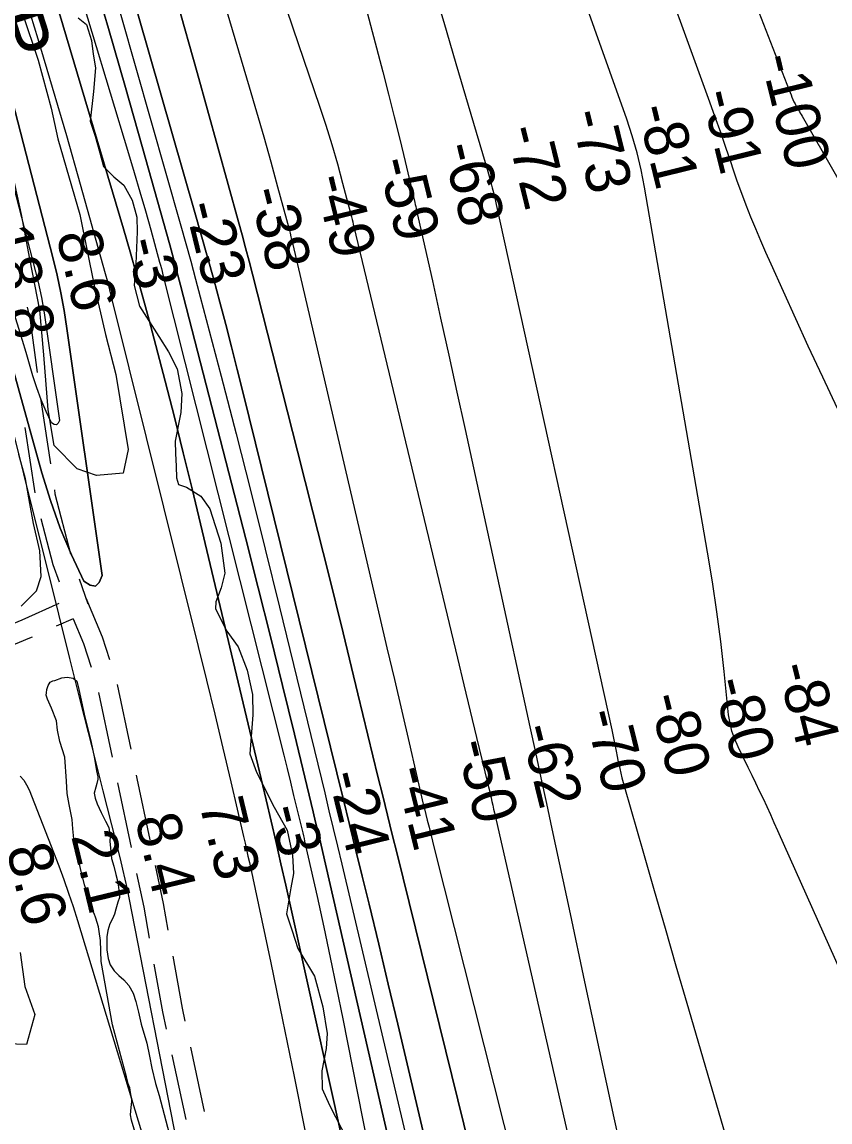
# Model space of a CAD drawing. Extents: x 3598634 to 3636690, y 517270 to 542944.
# Drawn here: x 3631893 to 3633117, y 525018 to 526684 of the extents above; entities that cross this region are included whole.
import ezdxf

# ---------------------------------------------------------------- set-up
doc = ezdxf.new("R2010")
doc.units = 0
for name, color, linetype in [('V-RIVR-EDGE', 7, 'Continuous'), ('V-RIVR-RANG', 7, 'Continuous'), ('V-ROAD-CNTR', 7, 'Continuous'), ('V-SITE-VEGE', 7, 'Continuous'), ('V-TOPO-DPTH', 7, 'Continuous'), ('V-TOPO-MAJR', 7, 'Continuous'), ('V-TOPO-MINR', 7, 'Continuous'), ('V-TOPO-SHOR', 7, 'Continuous'), ('V-TOPO-WATR', 7, 'Continuous'), ('V-TOPO-WATR-IDEN', 7, 'Continuous')]:
    doc.layers.add(name, color=color, linetype=linetype)

msp = doc.modelspace()

# ---------------------------------------------------------------- linework, layer by layer
at = {"layer": 'V-RIVR-EDGE'}
for points in [[(3631978.6, 526690.7), (3631991.2, 526680.5), (3631998.9, 526656.4), (3632001.3, 526635.4), (3632004.8, 526615), (3632001.7, 526579), (3631996.8, 526534), (3632004, 526511.1), (3632011.1, 526485.9), (3632017.1, 526465.5), (3632032.6, 526449.8), (3632047.6, 526437.2), (3632060.2, 526414.4), (3632067.3, 526388.5), (3632067.9, 526366.3), (3632065.9, 526317.7), (3632063.5, 526285.3), (3632071.2, 526254), (3632100.5, 526207.7), (3632115.4, 526184.9), (3632128.6, 526159), (3632135.7, 526121.8), (3632133.8, 526093), (3632125.3, 526049.2), (3632125.9, 526030.6), (3632127, 526011.4), (3632127.6, 525994), (3632130.5, 525983.7), (3632142.5, 525979.5)], [(3632142.5, 525979.5), (3632164.1, 525966.3), (3632177.9, 525947), (3632194.6, 525894.7), (3632200.5, 525849.7), (3632195, 525827.5), (3632187.1, 525805.9), (3632186.5, 525795.7), (3632203.8, 525761.4), (3632220.6, 525738), (3632234.3, 525702.5), (3632242.6, 525665.9), (3632243.1, 525634.7), (3632238.2, 525575.9), (3632248.3, 525548.2), (3632275.2, 525495.3), (3632294.9, 525460.5), (3632303.3, 525422.6), (3632304.4, 525394.4), (3632300.7, 525372.8), (3632294, 525333.8), (3632302.4, 525308), (3632311.3, 525280.9), (3632336.4, 525239.4), (3632348.9, 525192.6), (3632355.4, 525152.3), (3632354.2, 525129.5), (3632347.5, 525095.9), (3632348, 525068.3), (3632359.3, 525043.7), (3632386.2, 524990.8)]]:
    msp.add_lwpolyline(points, dxfattribs=at)
at = {"layer": 'V-ROAD-CNTR'}
for p, q in [((3631897.7, 526070), (3631912.8, 525971.2)), ((3632037.7, 525680.7), (3632058.1, 525582.8)), ((3632009.5, 525668.8), (3632029.9, 525570.9)), ((3632038.1, 525531.8), (3632058.7, 525433.9)), ((3632148.5, 525131.8), (3632169.5, 525034.1)), ((3632120.4, 525119.9), (3632141.4, 525022.2))]:
    msp.add_line(p, q, dxfattribs=at)
for points in [[(3631901.1, 526252.3), (3631906, 526232.6), (3631916.4, 526153.6)], [(3631921.6, 526113.9), (3631922.8, 526104.5), (3631936.5, 526015)], [(3631942.5, 525975.5), (3631943.4, 525969.7), (3631967.1, 525878.6)], [(3631922.1, 525932.3), (3631940.3, 525862.4), (3631949.6, 525836.2)], [(3631979.8, 525840.7), (3631993.2, 525803)], [(3631989.9, 525812.1), (3632014.9, 525753.3), (3632025.8, 525718.9)], [(3631949.2, 525803.7), (3631893, 525778.3), (3631857.6, 525763.6)], [(3631970.8, 525780.5), (3631945.4, 525769)], [(3631970.8, 525780.5), (3631986.8, 525742.9), (3631998, 525707.1)], [(3631908.9, 525752.6), (3631905, 525750.8), (3631816.6, 525714.2)], [(3632066.3, 525543.7), (3632067.3, 525538.4), (3632086.9, 525445.8)], [(3632095.1, 525406.7), (3632107.2, 525349.3), (3632114.5, 525308.6)], [(3632066.9, 525394.8), (3632077.7, 525343.6), (3632086.2, 525296.6)], [(3632093.3, 525257.3), (3632106.4, 525184.9), (3632112, 525159)], [(3632121.7, 525269.2), (3632135.8, 525190.7), (3632140.1, 525170.9)]]:
    msp.add_lwpolyline(points, dxfattribs=at)
at = {"layer": 'V-SITE-VEGE'}
for points in [[(3631894, 526696.9), (3631917.8, 526626.5), (3631937.5, 526553.7), (3631947.7, 526507), (3631980.8, 526392.5), (3632002.7, 526285.3), (3632019.9, 526210.9), (3632035.6, 526150.3), (3632054.1, 526036.7), (3632046.4, 526000.9), (3632006.4, 525997.2), (3631977.1, 526007.3), (3631942.4, 526042.7), (3631933.1, 526096.7), (3631926.6, 526180), (3631920.7, 526247.8), (3631905.1, 526325.4), (3631892.7, 526392.5), (3631877.1, 526464.5), (3631846.8, 526546.4), (3631811.9, 526642.2), (3631789.8, 526727.3)], [(3631890.9, 525275.1), (3631897.7, 525223.6), (3631912.8, 525181.1), (3631900.1, 525135.5), (3631839.8, 525137.7)]]:
    msp.add_lwpolyline(points, dxfattribs=at)
at = {"layer": 'V-TOPO-DPTH'}
for points in [[(3632040, 527252.6), (3632237.5, 526586), (3632248.5, 526548.3), (3632259.4, 526510.5), (3632270, 526472.6), (3632280.3, 526434.7), (3632297.8, 526370.2), (3632299.3, 526364.5), (3632300.7, 526358.7), (3632302.2, 526353), (3632303.5, 526347.2), (3632434.9, 525784.6), (3632446.1, 525736.6), (3632457.3, 525688.5), (3632468.5, 525640.4), (3632479.6, 525592.4), (3632501.1, 525499.8), (3632501.5, 525498.1), (3632501.9, 525496.3), (3632502.8, 525492.7), (3632507.2, 525475.2), (3632509.8, 525464.7), (3632512.5, 525454.1), (3632515.1, 525443.6), (3632517.7, 525433.1), (3632713.5, 524656.2)], [(3632040, 527252.6), (3632237.5, 526586), (3632248.5, 526548.3), (3632259.4, 526510.5), (3632270, 526472.6), (3632280.3, 526434.7), (3632297.8, 526370.2), (3632299.3, 526364.5), (3632300.7, 526358.7), (3632302.2, 526353), (3632303.5, 526347.2), (3632434.9, 525784.6), (3632446.1, 525736.6), (3632457.3, 525688.5), (3632468.5, 525640.4), (3632479.6, 525592.4), (3632501.1, 525499.8), (3632501.5, 525498.1), (3632501.9, 525496.3), (3632502.8, 525492.7), (3632507.2, 525475.2), (3632509.8, 525464.7), (3632512.5, 525454.1), (3632515.1, 525443.6), (3632517.7, 525433.1), (3632713.5, 524656.2)], [(3631932.5, 527172.2), (3632155.4, 526395.7), (3632165, 526361.9), (3632174.5, 526328), (3632183.8, 526294.1), (3632192.9, 526260.1), (3632201.9, 526226.1), (3632210.7, 526192.1), (3632219.4, 526158), (3632227.9, 526123.9), (3632370.3, 525547.3), (3632379.9, 525508.1), (3632389.5, 525468.9), (3632399.1, 525429.7), (3632408.7, 525390.4), (3632418.9, 525348.1), (3632433.6, 525287.6), (3632448.1, 525227.2), (3632462.5, 525166.7), (3632476.8, 525106.2), (3632596.5, 524598)], [(3632596.5, 524598), (3632476.8, 525106.2), (3632462.5, 525166.7), (3632448.1, 525227.2), (3632433.6, 525287.6), (3632418.9, 525348.1), (3632408.7, 525390.4), (3632399.1, 525429.7), (3632389.5, 525468.9), (3632379.9, 525508.1), (3632370.3, 525547.3), (3632227.9, 526123.9), (3632219.4, 526158), (3632210.7, 526192.1), (3632201.9, 526226.1), (3632192.9, 526260.1), (3632183.8, 526294.1), (3632174.5, 526328), (3632165, 526361.9), (3632155.4, 526395.7), (3631932.5, 527172.2)], [(3631699.3, 526695.9), (3631716.5, 526664.7), (3631730.8, 526632.2), (3631743.2, 526598.6), (3631838.4, 526300), (3631846.2, 526275.1), (3631853.9, 526250), (3631861.2, 526225), (3631868.3, 526199.8), (3631923.5, 526001.6), (3631936.6, 525959.4), (3631951.3, 525917.8), (3631968.5, 525877.2), (3631987.3, 525837.2), (3631996.7, 525831.2), (3632004.7, 525829.8), (3632010.5, 525835.5), (3632014.8, 525845.9), (3631961.5, 526220.2), (3631957.2, 526247.2), (3631952.3, 526274.1), (3631946.5, 526300.8), (3631940.1, 526327.3), (3631753, 527052)], [(3632384.3, 524964.3), (3632364.7, 525053.7), (3632292.8, 525377.1), (3632285.5, 525409.4), (3632278.1, 525441.7), (3632270.6, 525474), (3632263, 525506.3), (3632150.9, 525977.4), (3632137.7, 526031.7), (3632124.3, 526085.9), (3632110.4, 526140), (3632096.3, 526194.1), (3632085.9, 526232.8), (3632076.6, 526267.3), (3632067, 526301.9), (3632057.2, 526336.3), (3632047.1, 526370.7), (3631896.9, 526877.4)], [(3631896.9, 526877.4), (3632047.1, 526370.7), (3632057.2, 526336.3), (3632067, 526301.9), (3632076.6, 526267.3), (3632085.9, 526232.8), (3632096.3, 526194.1), (3632110.4, 526140), (3632124.3, 526085.9), (3632137.7, 526031.7), (3632150.9, 525977.4), (3632263, 525506.3), (3632270.6, 525474), (3632278.1, 525441.7), (3632285.5, 525409.4), (3632292.8, 525377.1), (3632364.7, 525053.7), (3632384.3, 524964.3)], [(3632495.6, 524787.3), (3632348.8, 525426.5), (3632345.3, 525441.9), (3632341.7, 525457.2), (3632338.1, 525472.6), (3632334.4, 525487.9), (3632306, 525605.4), (3632287.9, 525679.5), (3632269.7, 525753.5), (3632251.1, 525827.5), (3632232.3, 525901.3), (3632133.6, 526285.6), (3632129.6, 526300.9), (3632125.6, 526316.1), (3632121.4, 526331.4), (3632117.2, 526346.6), (3632075.4, 526495.4), (3632050, 526584.9), (3632024.3, 526674.4), (3631998, 526763.7)], [(3631998, 526763.7), (3632024.3, 526674.4), (3632050, 526584.9), (3632075.4, 526495.4), (3632117.2, 526346.6), (3632121.4, 526331.4), (3632125.6, 526316.1), (3632129.6, 526300.9), (3632133.6, 526285.6), (3632232.3, 525901.3), (3632251.1, 525827.5), (3632269.7, 525753.5), (3632287.9, 525679.5), (3632306, 525605.4), (3632334.4, 525487.9), (3632338.1, 525472.6), (3632341.7, 525457.2), (3632345.3, 525441.9), (3632348.8, 525426.5), (3632495.6, 524787.3)], [(3632127.9, 526716.6), (3632158.5, 526607.7), (3632221.2, 526381.8), (3632226.6, 526361.9), (3632232, 526342), (3632237.2, 526322.1), (3632242.4, 526302.1), (3632310.6, 526034.4), (3632333.9, 525942.6), (3632356.9, 525850.8), (3632379.6, 525758.9), (3632402.1, 525666.9), (3632432.5, 525541.6), (3632439.6, 525512.2), (3632446.8, 525482.8), (3632454, 525453.5), (3632461.3, 525424.2), (3632599.3, 524865.8)], [(3632599.3, 524865.8), (3632461.3, 525424.2), (3632454, 525453.5), (3632446.8, 525482.8), (3632439.6, 525512.2), (3632432.5, 525541.6), (3632402.1, 525666.9), (3632379.6, 525758.9), (3632356.9, 525850.8), (3632333.9, 525942.6), (3632310.6, 526034.4), (3632242.4, 526302.1), (3632237.2, 526322.1), (3632232, 526342), (3632226.6, 526361.9), (3632221.2, 526381.8), (3632158.5, 526607.7), (3632127.9, 526716.6)]]:
    msp.add_lwpolyline(points, dxfattribs=at)
at = {"layer": 'V-TOPO-MAJR'}
for points in [[(3632931.6, 526899.6), (3633055.2, 526580.8), (3633056.6, 526577.3), (3633058, 526573.9), (3633059.4, 526570.4), (3633060.9, 526567), (3633062.4, 526563.5), (3633064, 526560.2), (3633065.8, 526556.9), (3633067.6, 526553.6), (3633069.2, 526550.9), (3633070.6, 526548.6), (3633071.9, 526546.2), (3633073.3, 526543.9), (3633074.6, 526541.6), (3633172.5, 526370.4)], [(3632273.8, 526763.8), (3632303.6, 526675.6), (3632344.1, 526556.7), (3632353.6, 526527.8), (3632362.6, 526498.8), (3632371, 526469.6), (3632379, 526440.3), (3632392.2, 526389.1), (3632393.2, 526385.3), (3632394.2, 526381.5), (3632395.1, 526377.6), (3632396, 526373.8), (3632543.2, 525760.5), (3632552.8, 525720.5), (3632562.5, 525680.5), (3632572.1, 525640.5), (3632581.8, 525600.5), (3632598.4, 525531.7), (3632599.8, 525526.1), (3632601.1, 525520.4), (3632602.4, 525514.8), (3632603.7, 525509.2), (3632605, 525503.5), (3632606.3, 525497.9), (3632607.6, 525492.2), (3632608.9, 525486.6), (3632801.3, 524642.2)]]:
    msp.add_lwpolyline(points, dxfattribs=at)
at = {"layer": 'V-TOPO-MINR'}
for points in [[(3632264, 527274.1), (3632439.6, 526608.5), (3632448.4, 526574.7), (3632457, 526540.8), (3632465.4, 526506.8), (3632473.6, 526472.8), (3632488.3, 526410.7), (3632489, 526407.7), (3632489.7, 526404.7), (3632490.4, 526401.7), (3632491, 526398.6), (3632514.8, 526292.2), (3632527.3, 526235.9), (3632539.8, 526179.7), (3632552.1, 526123.4), (3632564.5, 526067.1), (3632662.5, 525616.7), (3632670.9, 525578.1), (3632679.3, 525539.5), (3632687.6, 525500.9), (3632695.8, 525462.3), (3632723.3, 525333.5), (3632745.3, 525230.6), (3632767.5, 525127.6), (3632789.7, 525024.7), (3632812.1, 524921.8)], [(3632040, 527252.6), (3632237.5, 526586), (3632248.5, 526548.3), (3632259.4, 526510.5), (3632270, 526472.6), (3632280.3, 526434.7), (3632297.8, 526370.2), (3632299.3, 526364.5), (3632300.7, 526358.7), (3632302.2, 526353), (3632303.5, 526347.2), (3632434.9, 525784.6), (3632446.1, 525736.6), (3632457.3, 525688.5), (3632468.5, 525640.4), (3632479.6, 525592.4), (3632501.1, 525499.8), (3632501.5, 525498.1), (3632501.9, 525496.3), (3632502.8, 525492.7), (3632507.2, 525475.2), (3632509.8, 525464.7), (3632512.5, 525454.1), (3632515.1, 525443.6), (3632517.7, 525433.1), (3632713.5, 524656.2)], [(3631831.9, 527220.3), (3632054.8, 526485.1), (3632063.5, 526456.2), (3632072, 526427.2), (3632080.3, 526398.2), (3632088.4, 526369.2), (3632101.9, 526320.5), (3632103.2, 526315.7), (3632104.5, 526311), (3632105.7, 526306.3), (3632106.9, 526301.5), (3632289.7, 525573.9), (3632294.8, 525553.6), (3632299.8, 525533.2), (3632304.8, 525512.9), (3632309.7, 525492.5), (3632317.5, 525460.2), (3632318.5, 525456), (3632319.5, 525451.8), (3632320.5, 525447.6), (3632321.4, 525443.4), (3632340.2, 525359.6), (3632350.4, 525313.5), (3632360.3, 525267.3), (3632369.9, 525221), (3632379.2, 525174.7), (3632498.7, 524568.1)], [(3631932.5, 527172.2), (3632155.4, 526395.7), (3632165, 526361.9), (3632174.5, 526328), (3632183.8, 526294.1), (3632192.9, 526260.1), (3632201.9, 526226.1), (3632210.7, 526192.1), (3632219.4, 526158), (3632227.9, 526123.9), (3632370.3, 525547.3), (3632379.9, 525508.1), (3632389.5, 525468.9), (3632399.1, 525429.7), (3632408.7, 525390.4), (3632418.9, 525348.1), (3632433.6, 525287.6), (3632448.1, 525227.2), (3632462.5, 525166.7), (3632476.8, 525106.2), (3632596.5, 524598)], [(3631753, 527052), (3631940.1, 526327.3), (3631946.5, 526300.8), (3631952.3, 526274.1), (3631957.2, 526247.2), (3631961.5, 526220.2), (3632014.8, 525845.9), (3632010.5, 525835.5), (3632004.7, 525829.8), (3631996.7, 525831.2), (3631987.3, 525837.2), (3631968.5, 525877.2), (3631951.3, 525917.8), (3631936.6, 525959.4), (3631923.5, 526001.6), (3631868.3, 526199.8), (3631861.2, 526225), (3631853.9, 526250), (3631846.2, 526275.1), (3631838.4, 526300), (3631743.2, 526598.6), (3631730.8, 526632.2), (3631716.5, 526664.7), (3631699.3, 526695.9)], [(3633128.5, 526099), (3633105.9, 526146.1), (3633083.9, 526193.5), (3633027.9, 526317.4), (3633020, 526335.1), (3633012.3, 526352.9), (3633004.7, 526370.7), (3632997.3, 526388.6), (3632990.1, 526406.6), (3632983.2, 526424.7), (3632976.6, 526443), (3632970.3, 526461.3), (3632967.2, 526470.8), (3632959.4, 526493.9), (3632951.4, 526516.9), (3632943.3, 526539.9), (3632935.1, 526562.8), (3632840.5, 526822.8)], [(3632020.6, 526774.7), (3632134, 526375.6), (3632141.5, 526348.7), (3632149, 526321.8), (3632156.2, 526294.9), (3632163.4, 526267.9), (3632194.9, 526147.6), (3632217.5, 526060.4), (3632239.8, 525973.1), (3632261.7, 525885.7), (3632283.2, 525798.2), (3632351.8, 525516.6), (3632358.3, 525489.7), (3632364.8, 525462.9), (3632371.2, 525436), (3632377.6, 525409), (3632473.6, 525002.1)], [(3631998, 526763.7), (3632024.3, 526674.4), (3632050, 526584.9), (3632075.4, 526495.4), (3632117.2, 526346.6), (3632121.4, 526331.4), (3632125.6, 526316.1), (3632129.6, 526300.9), (3632133.6, 526285.6), (3632232.3, 525901.3), (3632251.1, 525827.5), (3632269.7, 525753.5), (3632287.9, 525679.5), (3632306, 525605.4), (3632334.4, 525487.9), (3632338.1, 525472.6), (3632341.7, 525457.2), (3632345.3, 525441.9), (3632348.8, 525426.5), (3632495.6, 524787.3)], [(3632513.5, 526746.6), (3632532, 526683.9), (3632550.5, 526621.2), (3632569, 526558.4), (3632598.7, 526457.9), (3632602.3, 526445.4), (3632605.6, 526432.9), (3632608.7, 526420.3), (3632611.6, 526407.6), (3632786.4, 525612), (3632788, 525604.6), (3632789.5, 525597.3), (3632791.1, 525589.9), (3632792.6, 525582.6), (3632795.2, 525569.3), (3632795.4, 525568.5), (3632795.7, 525567.1), (3632795.8, 525566.4), (3632798.6, 525553.6), (3632800.2, 525546.5), (3632801.9, 525539.4), (3632803.7, 525532.3), (3632805.6, 525525.3), (3632834.3, 525425.5), (3632850.7, 525368.7), (3632867.1, 525311.8), (3632883.5, 525255), (3632900.1, 525198.1), (3633017.1, 524796.7)], [(3633151.3, 525205.1), (3633038, 525459.5), (3633032.6, 525471.5), (3633027.2, 525483.6), (3633021.6, 525495.6), (3633016.1, 525507.5), (3633010.4, 525519.5), (3633004.7, 525531.4), (3632999, 525543.3), (3632993.1, 525555.1), (3632977.7, 525586.4), (3632972.6, 525598.1), (3632968.4, 525610.1), (3632965.6, 525622.4), (3632963.5, 525635), (3632956.6, 525700.4), (3632951.4, 525745.8), (3632945.5, 525791.1), (3632938.8, 525836.3), (3632931.5, 525881.5), (3632836.1, 526434.2), (3632830.9, 526460.3), (3632824.8, 526486.1), (3632817.4, 526511.6), (3632809.2, 526536.9), (3632734.6, 526747.2)], [(3631799.3, 526729.1), (3631826.2, 526637.2), (3631851.7, 526545), (3631876.2, 526452.5), (3631917.9, 526290.1), (3631920.6, 526278.5), (3631923.1, 526266.9), (3631925.2, 526255.3), (3631927.1, 526243.6), (3631950.3, 526080.9), (3631948.4, 526076.4), (3631945.9, 526074), (3631942.4, 526074.5), (3631938.3, 526077.2), (3631930.1, 526094.5), (3631922.5, 526112.1), (3631916, 526130.2), (3631910.1, 526148.4), (3631899.7, 526183.8), (3631888.9, 526219.9), (3631877.8, 526255.9), (3631866.4, 526291.7), (3631854.7, 526327.5), (3631723.5, 526720.3)], [(3631895, 526732), (3631917.4, 526658.8), (3631939.3, 526585.5), (3631960.7, 526512.1), (3631981.6, 526438.5), (3632015.9, 526315.9), (3632019.3, 526303.5), (3632022.7, 526291.1), (3632025.9, 526278.7), (3632029.1, 526266.2), (3632160.3, 525738.3), (3632172.9, 525687.2), (3632185.3, 525636), (3632197.5, 525584.7), (3632209.6, 525533.5), (3632229, 525450.5), (3632231.2, 525440.7), (3632233.5, 525430.8), (3632235.6, 525421), (3632237.7, 525411.2), (3632270, 525259.1), (3632288, 525173.1), (3632305.7, 525087.1), (3632322.8, 525001)], [(3632127.9, 526716.6), (3632158.5, 526607.7), (3632221.2, 526381.8), (3632226.6, 526361.9), (3632232, 526342), (3632237.2, 526322.1), (3632242.4, 526302.1), (3632310.6, 526034.4), (3632333.9, 525942.6), (3632356.9, 525850.8), (3632379.6, 525758.9), (3632402.1, 525666.9), (3632432.5, 525541.6), (3632439.6, 525512.2), (3632446.8, 525482.8), (3632454, 525453.5), (3632461.3, 525424.2), (3632599.3, 524865.8)], [(3632127.2, 524990.9), (3632056.1, 525355.4), (3632053, 525370.8), (3632049.7, 525386.1), (3632046.2, 525401.3), (3632042.5, 525416.6), (3632016.4, 525519.8), (3631999.5, 525586.7), (3631982.7, 525653.5), (3631965.9, 525720.4), (3631949.1, 525787.3), (3631842.2, 526214.5)], [(3631890.8, 525542), (3631896.1, 525535.9), (3631900.5, 525529), (3631904.1, 525521.6), (3631949.1, 525406), (3631956.7, 525385.6), (3631964.1, 525365.1), (3631971, 525344.5), (3631977.5, 525323.7), (3632081.2, 524981.9)]]:
    msp.add_lwpolyline(points, dxfattribs=at)
at = {"layer": 'V-TOPO-SHOR'}
for points in [[(3631892.3, 525799.5), (3631915.2, 525822.6), (3631922.6, 525844.6), (3631920.4, 525883.5), (3631911, 525924.5), (3631905.5, 525955), (3631898.7, 525992.1), (3631888.7, 526029.1)], [(3631930, 525664.9), (3631930.5, 525668.1), (3631931, 525673.1), (3631932.9, 525679.5), (3631936.1, 525684.4), (3631940.3, 525686.2), (3631943, 525687.1), (3631954, 525691.1), (3631961.7, 525691.9), (3631970.8, 525690.5), (3631976.7, 525685.9), (3631979.3, 525673.1), (3631988.5, 525631.5), (3631997.7, 525595.4), (3632003.4, 525568.9), (3632006.4, 525550.2), (3632008.2, 525541.1), (3632008.1, 525537.4), (3632006.7, 525531.1), (3632005.3, 525525.2), (3632002.9, 525516.5), (3632004.2, 525508.8), (3632007.3, 525500.1), (3632013.1, 525486.8), (3632019.8, 525474), (3632024.8, 525464.4), (3632026.9, 525450.7), (3632026.4, 525443.4), (3632028.9, 525417.4), (3632032.4, 525405.5), (3632035.5, 525393.2), (3632038.6, 525381.7), (3632040.3, 525369.4), (3632041.1, 525358.5), (3632038.7, 525351.2), (3632035.4, 525340.7), (3632033.5, 525333), (3632030.7, 525326.2), (3632026.6, 525318.5), (3632023.3, 525308.5), (3632021.8, 525298.9), (3632021.7, 525289.8), (3632022.1, 525278.9), (3632023.8, 525266.1), (3632026.9, 525256.5), (3632033.2, 525247.3), (3632039.9, 525240.4), (3632047.6, 525233.5), (3632055.3, 525225.2), (3632061.6, 525213.3), (3632066, 525201), (3632070, 525184.5), (3632073.9, 525166.3), (3632082.3, 525137.5), (3632086.6, 525117.8), (3632090.1, 525099.6), (3632095.4, 525076.7), (3632101.1, 525058.4), (3632116.1, 525000.9)], [(3632065, 525002.3), (3632059.3, 525021), (3632057.5, 525029.2), (3632059, 525040.1), (3632060, 525049.3), (3632060, 525053.4), (3632058.3, 525059.8), (3632056.6, 525069.8), (3632054.3, 525076.2), (3632051.7, 525086.7), (3632030.6, 525165.3), (3632013.3, 525261.2), (3632012.2, 525293.1), (3632010.5, 525306.8), (3632009.2, 525314.1), (3632005.2, 525326.9), (3632002.6, 525334.2), (3631997.6, 525343.4), (3631994.1, 525358.4), (3631987.9, 525377.7), (3631982.2, 525402.3), (3631976.1, 525428.4), (3631971.7, 525447.1), (3631970.5, 525462.1), (3631969.3, 525476.3), (3631964.9, 525499.1), (3631961.9, 525516), (3631960.7, 525534.7), (3631958.3, 525570.7), (3631950.8, 525594.5), (3631947.3, 525611.9), (3631945.6, 525626), (3631938, 525645.2), (3631932.3, 525658.9), (3631930, 525664.9)]]:
    msp.add_lwpolyline(points, dxfattribs=at)
at = {"layer": 'V-TOPO-WATR'}
msp.add_lwpolyline([(3631896.9, 526877.4), (3632047.1, 526370.7), (3632057.2, 526336.3), (3632067, 526301.9), (3632076.6, 526267.3), (3632085.9, 526232.8), (3632096.3, 526194.1), (3632110.4, 526140), (3632124.3, 526085.9), (3632137.7, 526031.7), (3632150.9, 525977.4), (3632263, 525506.3), (3632270.6, 525474), (3632278.1, 525441.7), (3632285.5, 525409.4), (3632292.8, 525377.1), (3632364.7, 525053.7), (3632384.3, 524964.3)], dxfattribs=at)

# ---------------------------------------------------------------- texts
at = {"layer": 'V-RIVR-RANG'}
for s, rotation, p in [('-100', 283.8077, (3633011.4, 526629.7)), ('-91', 283.8077, (3632921.6, 526575.9)), ('-81', 283.8077, (3632824.2, 526553.3)), ('-73', 283.8077, (3632723.1, 526545.8)), ('-72', 283.8077, (3632626, 526521.6)), ('-68', 283.8077, (3632529.5, 526495.4)), ('-59', 283.8077, (3632432, 526473.1)), ('-49', 283.8077, (3632335.3, 526447.4)), ('-38', 283.8077, (3632237.1, 526428.1)), ('-23', 283.8077, (3632139.4, 526406.6)), ('18.8', 283.5283, (3631840.3, 526369)), ('8.6', 283.5283, (3631944.8, 526362.1)), ('-3', 283.5283, (3632050.2, 526351.9)), ('-84', 283.8385, (3633036.9, 525708)), ('-80', 283.8385, (3632939.5, 525685.4)), ('-80', 283.8385, (3632842.4, 525661.7)), ('-70', 283.8385, (3632745.4, 525637.5)), ('-62', 283.8385, (3632647.9, 525615.1)), ('-50', 283.8385, (3632550.7, 525591.7)), ('-41', 283.8385, (3632457.5, 525551.6)), ('-24', 283.8385, (3632356.4, 525544.3)), ('7.3', 283.5583, (3632161.4, 525501.3)), ('-3', 283.8385, (3632266.1, 525492.7)), ('8.4', 283.5583, (3632064.2, 525477.7)), ('2.1', 283.5583, (3631967.6, 525451.7)), ('8.6', 283.5583, (3631869.5, 525432.1))]:
    msp.add_text(s, height=67, rotation=rotation, dxfattribs=at).set_placement(p)
at = {"layer": 'V-TOPO-WATR-IDEN'}
msp.add_text('L.W.R.P.', height=83, rotation=287.7902, dxfattribs=at).set_placement((3631736.8, 527012.2))

doc.saveas('drawing.dxf')
